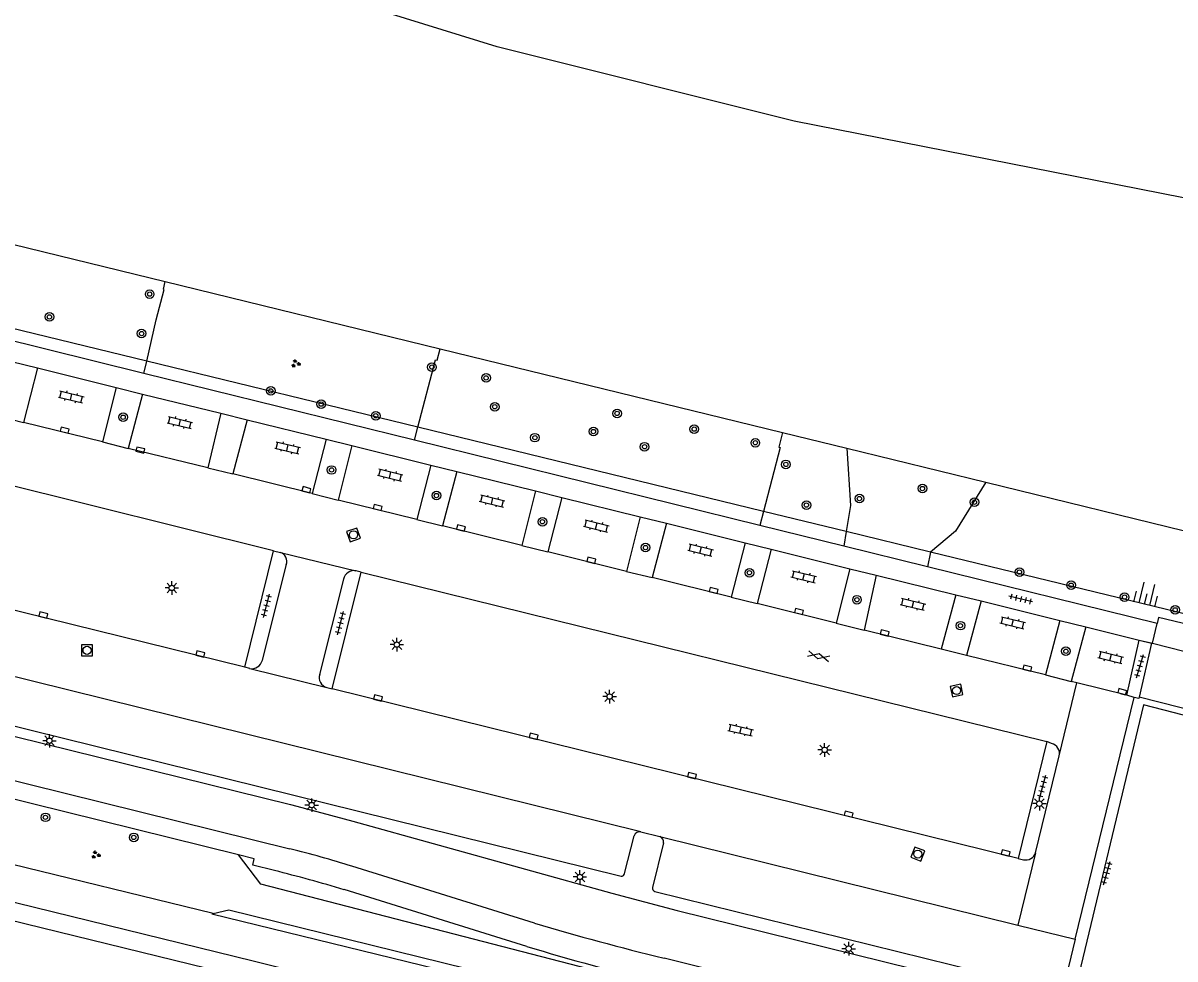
# Model space of a CAD drawing. Extents: x 131000 to 133014, y 396499 to 399001.
# Drawn here: x 131851.9 to 131958.7, y 397362.6 to 397449.5 of the extents above; entities that cross this region are included whole.
import ezdxf

# ---------------------------------------------------------------- set-up
doc = ezdxf.new("R2010")
doc.units = 0
for name, color, linetype in [('gg-afsc-hekwerk', 7, 'Continuous'), ('gg-aspt-spoorlijn', 7, 'Continuous'), ('gg-knt-BGT kruinlijn', 7, 'Continuous'), ('gg-knt-verharding', 7, 'Continuous'), ('gg-knt-verharding nz', 7, 'Continuous'), ('gg-kntw-beschoeiing', 7, 'Continuous'), ('gt-grn-groengrens', 7, 'Continuous'), ('gt-grn-weggrens', 7, 'Continuous'), ('gt-symb-boom', 7, 'Continuous'), ('gt-symb-gesloten verharding', 7, 'Continuous'), ('gt-symb-groenvak', 7, 'Continuous'), ('gt-symb-klinker verharding', 7, 'Continuous'), ('gt-symb-kolk', 7, 'Continuous'), ('gt-symb-lichtmast', 7, 'Continuous'), ('gt-symb-rioolschacht', 7, 'Continuous'), ('gt-symb-talud symbool', 7, 'Continuous'), ('gt-symb-tegel verharding', 7, 'Continuous'), ('gx-grn-maaiveld', 7, 'Continuous')]:
    doc.layers.add(name, color=color, linetype=linetype)

# ---------------------------------------------------------------- blocks, each defined once
blk = doc.blocks.new('gt0-BOOM')
at = {"layer": 'gt-symb-boom'}
for radius in [0.4, 0.2]:
    blk.add_circle((0, 0), radius, dxfattribs=at)
blk = doc.blocks.new('gt0-KOLK')
at = {"layer": 'gt-symb-kolk'}
blk.add_lwpolyline([(0, 0), (0.38, 0), (0.38, 0.4), (-0.38, 0.4), (-0.38, 0), (0, 0)], dxfattribs=at)
blk = doc.blocks.new('gt0-KL1')
at = {"layer": 'gt-symb-klinker verharding'}
for p, q in [((-1.15, 0.3), (1.15, 0.3)), ((-1, -0.3), (-1, 0.3)), ((-0.5, 0.3), (-0.5, 0.45)), ((0, -0.3), (0, 0.3)), ((0.5, 0.3), (0.5, 0.45)), ((1, -0.3), (1, 0.3)), ((-1.15, -0.3), (1.15, -0.3)), ((-0.5, -0.45), (-0.5, -0.3)), ((0.5, -0.45), (0.5, -0.3))]:
    blk.add_line(p, q, dxfattribs=at)
blk = doc.blocks.new('gt0-GRVAK')
at = {"layer": 'gt-symb-groenvak'}
for p, q in [((-0.11, 0.19), (-0.23, 0.24)), ((-0.18, 0.15), (0.09, 0.15)), ((-0.09, 0.21), (-0.16, 0.32)), ((-0.05, 0.21), (-0.05, 0.39)), ((0, 0.21), (0.06, 0.32)), ((0.02, 0.19), (0.13, 0.24)), ((0.26, -0.05), (0.2, 0.06)), ((0.3, -0.05), (0.3, 0.13)), ((0.35, -0.05), (0.41, 0.06)), ((-0.24, -0.23), (-0.36, -0.18)), ((-0.32, -0.26), (-0.05, -0.26)), ((-0.23, -0.21), (-0.29, -0.09)), ((-0.18, -0.2), (-0.18, -0.02)), ((-0.14, -0.21), (-0.07, -0.09)), ((-0.12, -0.23), (0, -0.18)), ((0.24, -0.07), (0.12, -0.02)), ((0.17, -0.11), (0.44, -0.11)), ((0.37, -0.07), (0.49, -0.02))]:
    blk.add_line(p, q, dxfattribs=at)
blk = doc.blocks.new('gt0-RS')
at = {"layer": 'gt-symb-rioolschacht'}
blk.add_lwpolyline([(-0.5, -0.5), (0.5, -0.5), (0.5, 0.5), (-0.5, 0.5)], close=True, dxfattribs=at)
blk.add_circle((0, 0), 0.375, dxfattribs=at)
blk = doc.blocks.new('gt0-TEG1')
at = {"layer": 'gt-symb-tegel verharding'}
for p, q in [((-1.12, 0), (1.12, 0)), ((-0.9, -0.25), (-0.9, 0.25)), ((-0.45, -0.25), (-0.45, 0.25)), ((0, -0.25), (0, 0.25)), ((0.45, -0.25), (0.45, 0.25)), ((0.9, -0.25), (0.9, 0.25))]:
    blk.add_line(p, q, dxfattribs=at)
blk = doc.blocks.new('gt0-TALUD_1')
at = {"layer": 'gt-symb-talud symbool'}
for p, q in [((0, -1), (0, 0)), ((-1, -1), (-1, 0)), ((-0.5, -2), (-0.5, 0)), ((0.5, -2), (0.5, 0)), ((1, -1), (1, 0))]:
    blk.add_line(p, q, dxfattribs=at)
blk = doc.blocks.new('gt0-LMAST')
at = {"layer": 'gt-symb-lichtmast'}
for p, q in [((-0.18, 0.17), (-0.45, 0.44)), ((-0.01, 0.25), (-0.01, 0.62)), ((0.17, 0.17), (0.44, 0.44)), ((-0.26, 0), (-0.63, 0)), ((-0.18, -0.18), (-0.45, -0.45)), ((-0.01, -0.25), (-0.01, -0.63)), ((0.44, -0.45), (0.17, -0.18)), ((0.24, 0), (0.62, 0))]:
    blk.add_line(p, q, dxfattribs=at)
blk.add_circle((-0.01, 0), 0.25, dxfattribs=at)
blk = doc.blocks.new('gt0-GESVH1')
at = {"layer": 'gt-symb-gesloten verharding'}
for p, q in [((-0.99, -0.26), (0.01, 0.24)), ((0.01, -0.26), (-0.99, 0.24)), ((0.01, 0.24), (1.01, -0.26)), ((1.01, 0.24), (0.01, -0.26))]:
    blk.add_line(p, q, dxfattribs=at)

msp = doc.modelspace()

# ---------------------------------------------------------------- linework, layer by layer
at = {"layer": 'gg-afsc-hekwerk'}
msp.add_lwpolyline([(131970.53, 397382.4), (131955.79, 397386.18), (131949.29, 397358.97), (132000, 397346.39)], dxfattribs=at)
at = {"layer": 'gg-aspt-spoorlijn'}
msp.add_lwpolyline([(131730.42, 397395.68), (131868.94, 397361.74), (131903.17, 397353.17), (132046.72, 397318.2), (132097.77, 397305.58)], dxfattribs=at)
at = {"layer": 'gg-knt-BGT kruinlijn'}
for p, q in [((131863.33, 397418.09), (131818.05, 397429.14)), ((131888.49, 397411.96), (131863.33, 397418.09)), ((131920.56, 397404.14), (131888.49, 397411.96)), ((131928.22, 397402.27), (131920.56, 397404.14)), ((131936.05, 397400.36), (131928.22, 397402.27)), ((131963.21, 397393.74), (131936.05, 397400.36))]:
    msp.add_line(p, q, dxfattribs=at)
at = {"layer": 'gg-knt-verharding'}
for p, q in [((131863.07, 397416.96), (131817.79, 397428.14)), ((131875.09, 397400.5), (131800.78, 397418.9)), ((131850.77, 397418.05), (131853.2, 397417.46)), ((131853.2, 397417.46), (131851.89, 397412.41)), ((131853.2, 397417.46), (131860.48, 397415.66)), ((131888.18, 397410.75), (131863.07, 397416.96)), ((131860.48, 397415.66), (131859.21, 397410.61)), ((131860.48, 397415.66), (131862.95, 397415.04)), ((131862.95, 397415.04), (131861.62, 397409.99)), ((131862.95, 397415.04), (131870.21, 397413.25)), ((131870.21, 397413.25), (131869.01, 397408.19)), ((131870.21, 397413.25), (131872.65, 397412.65)), ((131849.56, 397413), (131851.89, 397412.41)), ((131859.21, 397410.61), (131851.89, 397412.41)), ((131872.65, 397412.65), (131871.3, 397407.62)), ((131872.65, 397412.65), (131879.96, 397410.84)), ((131859.21, 397410.61), (131861.62, 397409.99)), ((131869.01, 397408.19), (131861.62, 397409.99)), ((131879.96, 397410.84), (131878.69, 397405.81)), ((131879.96, 397410.84), (131882.36, 397410.25)), ((131882.36, 397410.25), (131881.08, 397405.2)), ((131882.36, 397410.25), (131889.67, 397408.44)), ((131920.22, 397402.84), (131888.18, 397410.75)), ((131872.43, 397389.68), (131798.07, 397408.09)), ((131869.01, 397408.19), (131871.3, 397407.62)), ((131889.67, 397408.44), (131888.38, 397403.39)), ((131889.67, 397408.44), (131892.1, 397407.84)), ((131892.1, 397407.84), (131890.76, 397402.81)), ((131892.1, 397407.84), (131899.39, 397406.04)), ((131878.69, 397405.81), (131871.3, 397407.62)), ((131878.69, 397405.81), (131881.08, 397405.2)), ((131899.39, 397406.04), (131898.14, 397400.97)), ((131899.39, 397406.04), (131901.85, 397405.43)), ((131888.38, 397403.39), (131881.08, 397405.2)), ((131901.85, 397405.43), (131900.53, 397400.4)), ((131901.85, 397405.43), (131909.12, 397403.64)), ((131909.12, 397403.64), (131907.84, 397398.58)), ((131909.12, 397403.64), (131911.55, 397403.04)), ((131888.38, 397403.39), (131890.76, 397402.81)), ((131898.14, 397400.97), (131890.76, 397402.81)), ((131911.55, 397403.04), (131910.21, 397398)), ((131911.55, 397403.04), (131918.84, 397401.24)), ((131928.01, 397400.92), (131920.22, 397402.84)), ((131872.43, 397389.68), (131875.09, 397400.5)), ((131875.09, 397400.5), (131875.73, 397400.34)), ((131898.14, 397400.97), (131900.53, 397400.4)), ((131907.84, 397398.58), (131900.53, 397400.4)), ((131918.84, 397401.24), (131917.56, 397396.19)), ((131918.84, 397401.24), (131921.26, 397400.64)), ((131921.26, 397400.64), (131919.95, 397395.61)), ((131921.26, 397400.64), (131928.55, 397398.83)), ((131935.77, 397399), (131928.01, 397400.92)), ((131876.27, 397399.21), (131874.05, 397390.33)), ((131880.54, 397387.67), (131883.22, 397398.51)), ((131883.22, 397398.51), (131882.74, 397398.63)), ((131883.22, 397398.51), (131946.84, 397382.8)), ((131907.84, 397398.58), (131910.21, 397398)), ((131928.55, 397398.83), (131927.3, 397393.77)), ((131928.55, 397398.83), (131930.99, 397398.23)), ((131930.99, 397398.23), (131929.9, 397393.12)), ((131930.99, 397398.23), (131938.4, 397396.4)), ((131957.08, 397393.74), (131935.77, 397399)), ((131881.59, 397397.86), (131879.37, 397389.02)), ((131917.56, 397396.19), (131910.21, 397398)), ((131917.56, 397396.19), (131919.95, 397395.61)), ((131938.4, 397396.4), (131937.03, 397391.36)), ((131938.4, 397396.4), (131940.73, 397395.83)), ((131927.3, 397393.77), (131919.95, 397395.61)), ((131940.73, 397395.83), (131939.37, 397390.78)), ((131940.73, 397395.83), (131948.03, 397394.02)), ((131948.03, 397394.02), (131946.72, 397388.98)), ((131948.03, 397394.02), (131950.46, 397393.42)), ((131909.17, 397374.4), (131835, 397392.76)), ((131927.3, 397393.77), (131929.9, 397393.12)), ((131937.03, 397391.36), (131929.9, 397393.12)), ((131950.46, 397393.42), (131949.1, 397388.35)), ((131950.46, 397393.42), (131955.4, 397392.2)), ((131956.64, 397391.92), (131957.08, 397393.74)), ((131954.24, 397387.08), (131955.4, 397392.2)), ((131955.4, 397392.2), (131956.64, 397391.92)), ((131956.64, 397391.92), (131971.88, 397388)), ((131939.37, 397390.78), (131937.03, 397391.36)), ((131946.72, 397388.98), (131939.37, 397390.78)), ((131872.88, 397389.56), (131872.43, 397389.68)), ((131946.72, 397388.98), (131949.1, 397388.35)), ((131834.72, 397388.26), (131907.33, 397370.29)), ((131880.04, 397387.81), (131880.54, 397387.67)), ((131944.18, 397371.94), (131880.54, 397387.67)), ((131949.63, 397388.22), (131949.1, 397388.35)), ((131954.24, 397387.08), (131949.63, 397388.22)), ((131949.46, 397364.43), (131954.94, 397386.88)), ((131954.94, 397386.88), (131954.24, 397387.08)), ((131946.84, 397382.8), (131944.18, 397371.94)), ((131947.26, 397382.6), (131946.84, 397382.8)), ((131871.85, 397372.26), (131834.47, 397381.51)), ((131945.79, 397372.47), (131947.98, 397381.46)), ((131907.64, 397370.54), (131908.55, 397374.02)), ((131909.17, 397374.4), (131910.92, 397373.97)), ((131910.92, 397373.97), (131944.13, 397365.75)), ((131911.28, 397373.37), (131910.25, 397369.25)), ((131899.3, 397365.93), (131882.37, 397371.21)), ((131898.59, 397363.76), (131881.64, 397369.04)), ((131910.48, 397368.87), (131947.99, 397359.61)), ((131944.13, 397365.75), (131949.46, 397364.43)), ((131949.46, 397364.43), (131948.34, 397359.83)), ((131947.08, 397353.83), (131911.33, 397362.67))]:
    msp.add_line(p, q, dxfattribs=at)
for points in [[(131774.82, 397402.1), (131876.67, 397376.93), (131879.57, 397376.17), (131882.46, 397375.38), (131906.49, 397368.72), (131912.54, 397367.11), (131948.18, 397358.29)], [(131963, 397392.92), (131957.2, 397394.31), (131957.08, 397393.74)], [(131955.4, 397392.2), (131956.53, 397391.91), (131955.4, 397386.9)], [(131955.4, 397386.9), (131955.37, 397386.78), (131954.94, 397386.88)], [(131834.88, 397383.18), (131834.9, 397383.17), (131876.61, 397372.83)], [(131875.17, 397370.82), (131873.16, 397371.32), (131873.3, 397371.91), (131871.85, 397372.26)]]:
    msp.add_lwpolyline(points, dxfattribs=at)
for centre, radius, start, end in [((131875.45, 397399.51), 0.873, 339.9397, 71.7182), ((131882.57, 397397.65), 0.998, 79.995, 167.7297), ((131873.06, 397390.56), 1.02, 259.3764, 346.8967), ((131880.28, 397388.73), 0.952, 162.5837, 255.202), ((131947.05, 397381.67), 0.96, 347.7405, 77.1694), ((131909.06, 397373.9), 0.519, 77.6514, 165.9895), ((131910.79, 397373.48), 0.501, 346.6303, 75.016), ((131853.72, 397280.63), 95, 72.4472, 76.0589), ((131944.87, 397372.75), 0.959, 257.0558, 342.8695), ((131843.52, 397243.25), 131.43, 73.1403, 76.0647), ((131907.4, 397370.53), 0.247, 254.6503, 2.9822), ((131910.55, 397369.17), 0.309, 165.7626, 255.4885), ((131973.87, 397617.29), 262.19, 253.4745, 256.1991), ((131969.11, 397598.1), 244.72, 253.2512, 256.2003)]:
    msp.add_arc(centre, radius, start, end, dxfattribs=at)
at = {"layer": 'gg-knt-verharding nz'}
msp.add_line((131944.18, 397371.94), (131944.66, 397371.82), dxfattribs=at)
at = {"layer": 'gg-kntw-beschoeiing'}
for p, q in [((131820, 397436.5), (131865.04, 397425.48)), ((131820, 397436.5), (131865.04, 397425.48)), ((131865.04, 397425.48), (131890.56, 397419.24)), ((131865.04, 397425.48), (131890.56, 397419.24)), ((131890.56, 397419.24), (131922.3, 397411.47)), ((131890.56, 397419.24), (131922.3, 397411.47)), ((131922.3, 397411.47), (131928.27, 397410.01)), ((131922.3, 397411.47), (131928.27, 397410.01)), ((131928.27, 397410.01), (131941.17, 397406.86)), ((131928.27, 397410.01), (131941.17, 397406.86)), ((131941.17, 397406.86), (131964.97, 397401.03)), ((131941.17, 397406.86), (131964.97, 397401.03))]:
    msp.add_line(p, q, dxfattribs=at)
msp.add_lwpolyline([(132000, 397427.1), (131991.82, 397427.87), (131967.52, 397431.66), (131923.4, 397440.38), (131895.83, 397447.26), (131871.63, 397454.78), (131858.01, 397459.64), (131848.41, 397463.41), (131828.6, 397472.8), (131812.97, 397479.66)], dxfattribs=at)
msp.add_lwpolyline([(132000, 397427.1), (131991.82, 397427.87), (131967.52, 397431.66), (131923.4, 397440.38), (131895.83, 397447.26), (131871.63, 397454.78), (131858.01, 397459.64), (131848.41, 397463.41), (131828.6, 397472.8), (131812.97, 397479.66)], dxfattribs=at)
at = {"layer": 'gt-grn-groengrens'}
for p, q in [((131863.07, 397416.96), (131863.33, 397418.09)), ((131888.18, 397410.75), (131888.49, 397411.96)), ((131920.56, 397404.14), (131920.22, 397402.84)), ((131928.22, 397402.27), (131928.01, 397400.92)), ((131936.05, 397400.36), (131935.77, 397399)), ((131970.67, 397382.99), (131955.4, 397386.9))]:
    msp.add_line(p, q, dxfattribs=at)
for points in [[(131863.33, 397418.09), (131864.21, 397421.92), (131864.94, 397424.73), (131864.87, 397424.76), (131865.04, 397425.48)], [(131888.49, 397411.96), (131890.11, 397418.22), (131890.28, 397418.18), (131890.56, 397419.24)], [(131922.3, 397411.47), (131921.96, 397410.1), (131922.09, 397410.08), (131920.56, 397404.14)], [(131928.27, 397410.01), (131928.61, 397404.69), (131928.22, 397402.27)], [(131941.17, 397406.86), (131938.36, 397402.3), (131936.05, 397400.36)], [(132030.23, 397330.32), (131999.67, 397337.72), (131950.19, 397349.82), (131873.9, 397369.55), (131871.85, 397372.26)]]:
    msp.add_lwpolyline(points, dxfattribs=at)
at = {"layer": 'gt-grn-weggrens'}
for p, q in [((131875.73, 397400.34), (131882.74, 397398.63)), ((131872.88, 397389.56), (131880.04, 397387.81)), ((131947.98, 397381.46), (131949.63, 397388.22)), ((131945.79, 397372.47), (131944.13, 397365.75))]:
    msp.add_line(p, q, dxfattribs=at)
at = {"layer": 'gx-grn-maaiveld'}
msp.add_line((131869.5, 397366.81), (131833.85, 397375.56), dxfattribs=at)
for points in [[(131773.39, 397386.92), (131873.21, 397362.43), (131920.52, 397350.62), (132004.82, 397330.04), (132041.1, 397321.18)], [(131869.5, 397366.81), (131870.95, 397367.15), (131990.25, 397337.74)], [(131869.5, 397366.81), (131869.38, 397366.78), (132029.76, 397327.55)]]:
    msp.add_lwpolyline(points, dxfattribs=at)

# ---------------------------------------------------------------- block references
at = {"layer": 'gt-symb-boom'}
for p in [(131863.6, 397424.31), (131854.3, 397422.2), (131862.85, 397420.65), (131889.79, 397417.54), (131894.81, 397416.54), (131874.83, 397415.33), (131879.51, 397414.1), (131895.62, 397413.86), (131861.14, 397412.89), (131884.57, 397413.02), (131906.97, 397413.24), (131904.77, 397411.56), (131914.12, 397411.78), (131899.34, 397410.99), (131909.51, 397410.15), (131922.62, 397408.51), (131880.48, 397407.99), (131935.29, 397406.27), (131890.2, 397405.62), (131929.45, 397405.34), (131924.53, 397404.73), (131940.12, 397405), (131900.04, 397403.18), (131909.6, 397400.79), (131919.24, 397398.45), (131944.29, 397398.51), (131949.08, 397397.3), (131929.22, 397395.95), (131954.05, 397396.19), (131958.74, 397395.01), (131938.82, 397393.54), (131948.6, 397391.17), (131853.93, 397375.75), (131862.12, 397373.89)]:
    msp.add_blockref('gt0-BOOM', p, dxfattribs=at)
at = {"layer": 'gt-symb-boom', "rotation": 10.140793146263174}
msp.add_blockref('gt0-BOOM', (131919.79, 397410.52), dxfattribs=at)
at = {"layer": 'gt-symb-gesloten verharding', "rotation": -14.425531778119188}
msp.add_blockref('gt0-GESVH1', (131925.65, 397390.72), dxfattribs=at)
at = {"layer": 'gt-symb-groenvak'}
for p in [(131877.14, 397417.87), (131858.59, 397372.27)]:
    msp.add_blockref('gt0-GRVAK', p, dxfattribs=at)
at = {"layer": 'gt-symb-klinker verharding'}
for p, rotation in [((131856.32, 397414.77), -13.64723833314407), ((131866.4, 397412.39), -13.647238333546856), ((131876.39, 397410.05), -13.647238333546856), ((131885.91, 397407.52), -13.647238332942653), ((131895.37, 397405.11), -13.64723833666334), ((131905.04, 397402.79), -13.647238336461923), ((131914.71, 397400.56), -13.647238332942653), ((131924.28, 397398.08), -13.647238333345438), ((131934.41, 397395.53), -13.64723833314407), ((131943.66, 397393.81), -13.64723833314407), ((131952.76, 397390.6), -13.647238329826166), ((131918.43, 397383.85), -12.938810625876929)]:
    msp.add_blockref('gt0-KL1', p, dxfattribs=dict(at, rotation=rotation))
at = {"layer": 'gt-symb-kolk'}
for p, rotation in [((131855.67, 397411.49), -13.82779503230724), ((131862.69, 397409.64), -12.88297947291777), ((131878.09, 397405.96), -15.42597037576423), ((131884.7, 397404.32), -14.119602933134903), ((131892.42, 397402.41), -14.064036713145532), ((131904.52, 397399.41), -14.064036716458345), ((131915.87, 397396.61), -13.883418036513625), ((131923.79, 397394.66), -14.119602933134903), ((131853.69, 397394.33), -13.939014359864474), ((131931.74, 397392.66), -13.77214542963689), ((131868.26, 397390.71), -13.883418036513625), ((131944.97, 397389.4), -13.716469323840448), ((131953.77, 397387.22), -16.677293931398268), ((131884.74, 397386.63), -13.883418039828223), ((131899.17, 397383.07), -13.939014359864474), ((131913.87, 397379.42), -13.82779503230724), ((131928.39, 397375.85), -13.883418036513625), ((131942.97, 397372.24), -14.008443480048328)]:
    msp.add_blockref('gt0-KOLK', p, dxfattribs=dict(at, rotation=rotation))
at = {"layer": 'gt-symb-lichtmast'}
for p in [(131865.66, 397397.04), (131886.54, 397391.78), (131906.28, 397386.96), (131854.31, 397382.86), (131926.23, 397382.01), (131878.64, 397376.89), (131946.15, 397377.02), (131903.52, 397370.22), (131928.46, 397363.56)]:
    msp.add_blockref('gt0-LMAST', p, dxfattribs=at)
at = {"layer": 'gt-symb-rioolschacht'}
for p, rotation in [((131882.51, 397401.97), -71.27513193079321), ((131938.46, 397387.52), 12.118760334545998), ((131934.86, 397372.34), 68.90078775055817)]:
    msp.add_blockref('gt0-RS', p, dxfattribs=dict(at, rotation=rotation))
msp.add_blockref('gt0-RS', (131857.79, 397391.25), dxfattribs=at)
at = {"layer": 'gt-symb-talud symbool', "xscale": 1.0004763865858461, "yscale": 1.0004763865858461, "rotation": 166.29711003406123}
msp.add_blockref('gt0-TALUD_1', (131955.86, 397395.53), dxfattribs=at)
at = {"layer": 'gt-symb-tegel verharding'}
for p, rotation in [((131874.44, 397395.38), 75.17189147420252), ((131944.41, 397396.01), 165.99155652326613), ((131881.3, 397393.78), 75.2272760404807), ((131955.48, 397389.78), 73.61369434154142), ((131946.45, 397378.59), 75.10181274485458), ((131952.4, 397370.57), 73.43253308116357)]:
    msp.add_blockref('gt0-TEG1', p, dxfattribs=dict(at, rotation=rotation))

doc.saveas('drawing.dxf')
